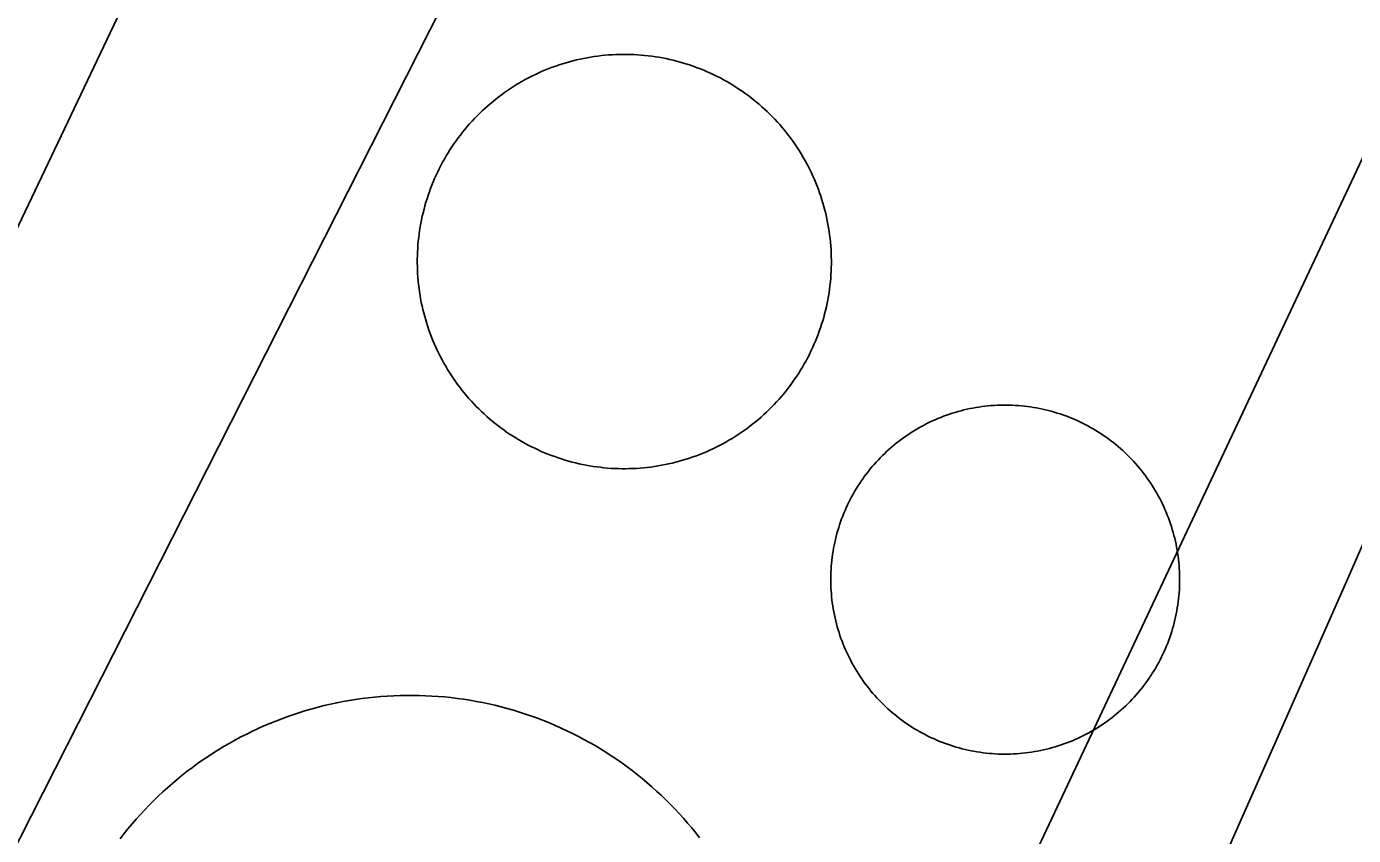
# Model space of a CAD drawing. Extents: x 3683613 to 3738215, y 469626 to 495384.
# Drawn here: x 3700560.5 to 3700634.2, y 478629.1 to 478674 of the extents above; entities that cross this region are included whole.
import ezdxf

# ---------------------------------------------------------------- set-up
doc = ezdxf.new("R2010")
doc.units = 0
for name, color, linetype in [('V-DOMW-TANK', 7, 'Continuous'), ('V-ROAD-CNTR', 7, 'Continuous'), ('V-UTIL-LINE', 7, 'Continuous')]:
    doc.layers.add(name, color=color, linetype=linetype)

msp = doc.modelspace()

# ---------------------------------------------------------------- linework, layer by layer
at = {"layer": 'V-DOMW-TANK'}
for points in [[(3700588.605, 478671.224), (3700588.785, 478671.312), (3700588.967, 478671.396), (3700589.152, 478671.48), (3700589.336, 478671.556), (3700589.522, 478671.629), (3700589.711, 478671.701), (3700589.901, 478671.771), (3700590.09, 478671.834), (3700590.28, 478671.898), (3700590.473, 478671.957), (3700590.665, 478672.01), (3700590.86, 478672.061), (3700591.054, 478672.108), (3700591.251, 478672.154), (3700591.445, 478672.192), (3700591.644, 478672.233), (3700591.841, 478672.266), (3700592.039, 478672.299), (3700592.238, 478672.326), (3700592.437, 478672.35), (3700592.637, 478672.371), (3700592.838, 478672.387), (3700593.037, 478672.401), (3700593.237, 478672.41), (3700593.438, 478672.418), (3700593.639, 478672.42), (3700593.84, 478672.42), (3700594.04, 478672.416), (3700594.241, 478672.407), (3700594.442, 478672.397), (3700594.642, 478672.383), (3700594.841, 478672.364), (3700595.042, 478672.342), (3700595.24, 478672.317), (3700595.439, 478672.291), (3700595.638, 478672.258), (3700595.832, 478672.225), (3700596.033, 478672.184), (3700596.227, 478672.141), (3700596.424, 478672.096), (3700596.619, 478672.047), (3700596.811, 478671.994), (3700597.006, 478671.938), (3700597.196, 478671.879), (3700597.387, 478671.818), (3700597.577, 478671.752), (3700597.766, 478671.682), (3700597.952, 478671.611), (3700598.138, 478671.535), (3700598.323, 478671.455), (3700598.507, 478671.373), (3700598.689, 478671.287), (3700598.867, 478671.199), (3700599.048, 478671.109), (3700599.224, 478671.013), (3700599.4, 478670.917), (3700599.574, 478670.814), (3700599.744, 478670.712), (3700599.914, 478670.605), (3700600.082, 478670.493), (3700600.25, 478670.382), (3700600.414, 478670.267), (3700600.573, 478670.149), (3700600.735, 478670.028), (3700600.893, 478669.903), (3700601.048, 478669.776), (3700601.2, 478669.647), (3700601.354, 478669.516), (3700601.503, 478669.381), (3700601.651, 478669.243), (3700601.792, 478669.104), (3700601.935, 478668.961), (3700602.072, 478668.815), (3700602.21, 478668.67), (3700602.345, 478668.52), (3700602.476, 478668.367), (3700602.601, 478668.213), (3700602.73, 478668.058), (3700602.853, 478667.902), (3700602.974, 478667.738), (3700603.09, 478667.576), (3700603.205, 478667.41), (3700603.32, 478667.242), (3700603.426, 478667.077), (3700603.533, 478666.905), (3700603.635, 478666.732), (3700603.738, 478666.556), (3700603.832, 478666.382), (3700603.926, 478666.206), (3700604.016, 478666.026), (3700604.104, 478665.846), (3700604.188, 478665.665), (3700604.27, 478665.481), (3700604.348, 478665.295), (3700604.424, 478665.108), (3700604.493, 478664.922), (3700604.563, 478664.734), (3700604.626, 478664.543), (3700604.692, 478664.353), (3700604.747, 478664.16)], [(3700582.234, 478661.649), (3700582.25, 478661.85), (3700582.266, 478662.049), (3700582.289, 478662.249), (3700582.313, 478662.448), (3700582.342, 478662.647), (3700582.375, 478662.845), (3700582.41, 478663.042), (3700582.449, 478663.239), (3700582.49, 478663.435), (3700582.537, 478663.632), (3700582.586, 478663.826), (3700582.637, 478664.019), (3700582.692, 478664.211), (3700582.752, 478664.404), (3700582.815, 478664.594), (3700582.881, 478664.785), (3700582.952, 478664.973), (3700583.022, 478665.16), (3700583.098, 478665.346), (3700583.176, 478665.53), (3700583.26, 478665.715), (3700583.344, 478665.895), (3700583.432, 478666.075), (3700583.524, 478666.255), (3700583.618, 478666.431), (3700583.716, 478666.608), (3700583.815, 478666.78), (3700583.921, 478666.952), (3700584.028, 478667.122), (3700584.138, 478667.29), (3700584.251, 478667.455), (3700584.365, 478667.621), (3700584.484, 478667.783), (3700584.605, 478667.943), (3700584.728, 478668.101), (3700584.855, 478668.256), (3700584.984, 478668.41), (3700585.117, 478668.561), (3700585.252, 478668.709), (3700585.389, 478668.856), (3700585.529, 478669), (3700585.67, 478669.141), (3700585.815, 478669.28), (3700585.965, 478669.417), (3700586.11, 478669.551), (3700586.264, 478669.682), (3700586.418, 478669.811), (3700586.575, 478669.938), (3700586.733, 478670.06), (3700586.893, 478670.181), (3700587.057, 478670.298), (3700587.22, 478670.413), (3700587.388, 478670.525), (3700587.556, 478670.634), (3700587.726, 478670.74), (3700587.898, 478670.843), (3700588.072, 478670.943), (3700588.248, 478671.039), (3700588.427, 478671.134), (3700588.605, 478671.224)], [(3700604.747, 478664.16), (3700604.802, 478663.966), (3700604.854, 478663.773), (3700604.901, 478663.579), (3700604.946, 478663.382), (3700604.987, 478663.185), (3700605.026, 478662.989), (3700605.061, 478662.79), (3700605.091, 478662.593), (3700605.118, 478662.393), (3700605.142, 478662.194), (3700605.163, 478661.997), (3700605.179, 478661.795), (3700605.194, 478661.594), (3700605.204, 478661.393), (3700605.21, 478661.193), (3700605.212, 478660.992), (3700605.212, 478660.791), (3700605.208, 478660.591), (3700605.2, 478660.39), (3700605.19, 478660.189), (3700605.175, 478659.99), (3700605.157, 478659.788), (3700605.136, 478659.591), (3700605.112, 478659.39), (3700605.083, 478659.194), (3700605.05, 478658.995), (3700605.015, 478658.796), (3700604.977, 478658.6), (3700604.934, 478658.403), (3700604.888, 478658.207), (3700604.841, 478658.014), (3700604.788, 478657.82), (3700604.731, 478657.627), (3700604.671, 478657.435), (3700604.61, 478657.244), (3700604.544, 478657.056), (3700604.475, 478656.865), (3700604.403, 478656.679), (3700604.327, 478656.492), (3700604.247, 478656.308), (3700604.166, 478656.126), (3700604.082, 478655.944), (3700603.991, 478655.761), (3700603.901, 478655.585), (3700603.805, 478655.407), (3700603.709, 478655.233), (3700603.608, 478655.059), (3700603.504, 478654.887), (3700603.398, 478654.717), (3700603.287, 478654.549), (3700603.174, 478654.383), (3700603.06, 478654.219), (3700602.941, 478654.057), (3700602.82, 478653.898), (3700602.695, 478653.738), (3700602.568, 478653.582), (3700602.439, 478653.429), (3700602.308, 478653.279), (3700602.173, 478653.13), (3700602.038, 478652.982), (3700601.896, 478652.839), (3700601.753, 478652.698), (3700601.61, 478652.558), (3700601.462, 478652.421), (3700601.313, 478652.288), (3700601.161, 478652.157), (3700601.005, 478652.028), (3700600.85, 478651.903), (3700600.692, 478651.778), (3700600.53, 478651.659), (3700600.369, 478651.54), (3700600.203, 478651.426), (3700600.037, 478651.315), (3700599.869, 478651.205), (3700599.699, 478651.1), (3700599.525, 478650.996), (3700599.351, 478650.897), (3700599.177, 478650.799), (3700598.998, 478650.705), (3700598.818, 478650.615), (3700598.638, 478650.527), (3700598.456, 478650.443), (3700598.273, 478650.363), (3700598.087, 478650.283), (3700597.901, 478650.209), (3700597.714, 478650.138), (3700597.526, 478650.07), (3700597.335, 478650.004), (3700597.147, 478649.943), (3700596.952, 478649.886), (3700596.76, 478649.83), (3700596.565, 478649.779), (3700596.369, 478649.73), (3700596.174, 478649.685), (3700595.978, 478649.644), (3700595.781, 478649.607), (3700595.582, 478649.572), (3700595.388, 478649.542), (3700595.187, 478649.513), (3700594.986, 478649.49)], [(3700594.986, 478649.49), (3700594.788, 478649.472), (3700594.587, 478649.451), (3700594.386, 478649.439), (3700594.186, 478649.429), (3700593.983, 478649.423), (3700593.784, 478649.419), (3700593.584, 478649.419), (3700593.383, 478649.423), (3700593.184, 478649.431), (3700592.983, 478649.439), (3700592.783, 478649.458), (3700592.582, 478649.474), (3700592.383, 478649.497), (3700592.185, 478649.521), (3700591.988, 478649.55), (3700591.787, 478649.58), (3700591.589, 478649.617), (3700591.392, 478649.656), (3700591.196, 478649.697), (3700591.001, 478649.742), (3700590.806, 478649.791), (3700590.612, 478649.845), (3700590.419, 478649.9), (3700590.229, 478649.959), (3700590.036, 478650.023), (3700589.848, 478650.088), (3700589.66, 478650.158), (3700589.471, 478650.23), (3700589.285, 478650.308), (3700589.1, 478650.383), (3700588.918, 478650.465), (3700588.738, 478650.551), (3700588.556, 478650.639), (3700588.38, 478650.731), (3700588.201, 478650.826), (3700588.025, 478650.924), (3700587.851, 478651.024), (3700587.679, 478651.129), (3700587.509, 478651.235), (3700587.341, 478651.344), (3700587.175, 478651.456), (3700587.011, 478651.573), (3700586.85, 478651.692), (3700586.69, 478651.813), (3700586.532, 478651.936), (3700586.377, 478652.063), (3700586.223, 478652.192), (3700586.071, 478652.325), (3700585.922, 478652.46), (3700585.777, 478652.597), (3700585.631, 478652.736), (3700585.49, 478652.878), (3700585.351, 478653.023), (3700585.215, 478653.171), (3700585.08, 478653.32), (3700584.947, 478653.472), (3700584.82, 478653.625), (3700584.695, 478653.781), (3700584.572, 478653.941), (3700584.451, 478654.1), (3700584.333, 478654.264), (3700584.218, 478654.428), (3700584.107, 478654.594), (3700583.999, 478654.764), (3700583.892, 478654.934), (3700583.79, 478655.108), (3700583.69, 478655.28), (3700583.591, 478655.456), (3700583.499, 478655.634), (3700583.407, 478655.813), (3700583.321, 478655.993), (3700583.235, 478656.175), (3700583.155, 478656.361), (3700583.077, 478656.544), (3700583.002, 478656.73), (3700582.93, 478656.918), (3700582.86, 478657.107), (3700582.797, 478657.297), (3700582.735, 478657.488), (3700582.678, 478657.68), (3700582.625, 478657.873), (3700582.571, 478658.067), (3700582.522, 478658.262), (3700582.479, 478658.457), (3700582.436, 478658.653), (3700582.399, 478658.852), (3700582.365, 478659.048), (3700582.334, 478659.247), (3700582.307, 478659.446), (3700582.283, 478659.644), (3700582.262, 478659.845), (3700582.246, 478660.044), (3700582.231, 478660.244), (3700582.221, 478660.443), (3700582.215, 478660.646), (3700582.211, 478660.847), (3700582.213, 478661.047), (3700582.217, 478661.248), (3700582.223, 478661.449), (3700582.234, 478661.649)], [(3700607.707, 478649.787), (3700607.823, 478649.912), (3700607.938, 478650.033), (3700608.059, 478650.154), (3700608.178, 478650.271), (3700608.303, 478650.387), (3700608.427, 478650.5), (3700608.554, 478650.613), (3700608.683, 478650.721), (3700608.815, 478650.828), (3700608.948, 478650.93), (3700609.083, 478651.035), (3700609.22, 478651.135), (3700609.357, 478651.229), (3700609.499, 478651.327), (3700609.642, 478651.42), (3700609.783, 478651.51), (3700609.927, 478651.598), (3700610.074, 478651.682), (3700610.221, 478651.764), (3700610.369, 478651.844), (3700610.52, 478651.921), (3700610.672, 478651.997), (3700610.826, 478652.069), (3700610.979, 478652.136), (3700611.135, 478652.204), (3700611.291, 478652.267), (3700611.448, 478652.329), (3700611.61, 478652.386), (3700611.768, 478652.444), (3700611.927, 478652.495), (3700612.089, 478652.546), (3700612.253, 478652.593), (3700612.415, 478652.636), (3700612.579, 478652.679), (3700612.745, 478652.716), (3700612.908, 478652.753), (3700613.074, 478652.786), (3700613.242, 478652.814), (3700613.408, 478652.843), (3700613.578, 478652.865), (3700613.744, 478652.888), (3700613.912, 478652.906), (3700614.08, 478652.921), (3700614.25, 478652.933), (3700614.418, 478652.943), (3700614.588, 478652.949), (3700614.756, 478652.951), (3700614.926, 478652.954), (3700615.094, 478652.951), (3700615.264, 478652.945), (3700615.432, 478652.937), (3700615.602, 478652.925), (3700615.77, 478652.911), (3700615.937, 478652.894), (3700616.105, 478652.874), (3700616.273, 478652.851), (3700616.441, 478652.825), (3700616.607, 478652.796), (3700616.773, 478652.765), (3700616.939, 478652.73)], [(3700616.939, 478652.73), (3700617.103, 478652.693), (3700617.267, 478652.652), (3700617.43, 478652.609), (3700617.594, 478652.562), (3700617.756, 478652.511), (3700617.916, 478652.462), (3700618.076, 478652.407), (3700618.235, 478652.349), (3700618.393, 478652.29), (3700618.551, 478652.226), (3700618.704, 478652.161), (3700618.862, 478652.093), (3700619.016, 478652.022), (3700619.167, 478651.948), (3700619.319, 478651.872), (3700619.468, 478651.794), (3700619.616, 478651.712), (3700619.763, 478651.628), (3700619.909, 478651.54), (3700620.052, 478651.452), (3700620.193, 478651.36), (3700620.335, 478651.266), (3700620.472, 478651.172), (3700620.609, 478651.071), (3700620.746, 478650.969), (3700620.879, 478650.867), (3700621.01, 478650.76), (3700621.141, 478650.652), (3700621.268, 478650.541), (3700621.395, 478650.428), (3700621.518, 478650.314), (3700621.641, 478650.197), (3700621.76, 478650.076), (3700621.879, 478649.955), (3700621.993, 478649.832), (3700622.108, 478649.707), (3700622.219, 478649.58), (3700622.327, 478649.449), (3700622.436, 478649.318), (3700622.54, 478649.187), (3700622.641, 478649.052), (3700622.741, 478648.915), (3700622.839, 478648.778), (3700622.933, 478648.634), (3700623.026, 478648.495), (3700623.116, 478648.352), (3700623.204, 478648.208), (3700623.29, 478648.061), (3700623.372, 478647.913), (3700623.452, 478647.764), (3700623.529, 478647.614), (3700623.603, 478647.463), (3700623.675, 478647.309), (3700623.744, 478647.156), (3700623.812, 478647), (3700623.875, 478646.842), (3700623.937, 478646.685), (3700623.994, 478646.527), (3700624.05, 478646.367), (3700624.105, 478646.207), (3700624.152, 478646.046), (3700624.199, 478645.882), (3700624.244, 478645.72), (3700624.285, 478645.556), (3700624.324, 478645.39), (3700624.359, 478645.224), (3700624.392, 478645.058), (3700624.422, 478644.893), (3700624.449, 478644.727), (3700624.474, 478644.559), (3700624.494, 478644.391), (3700624.512, 478644.221), (3700624.529, 478644.055), (3700624.541, 478643.885), (3700624.549, 478643.717), (3700624.555, 478643.547), (3700624.56, 478643.379), (3700624.56, 478643.207), (3700624.557, 478643.041), (3700624.549, 478642.871), (3700624.543, 478642.703), (3700624.533, 478642.533), (3700624.519, 478642.365), (3700624.502, 478642.197), (3700624.482, 478642.029), (3700624.459, 478641.862), (3700624.431, 478641.694), (3700624.404, 478641.528), (3700624.373, 478641.362), (3700624.336, 478641.196), (3700624.299, 478641.03), (3700624.258, 478640.866), (3700624.215, 478640.702), (3700624.17, 478640.541), (3700624.121, 478640.379), (3700624.07, 478640.219), (3700624.013, 478640.057), (3700623.957, 478639.9), (3700623.898, 478639.742), (3700623.837, 478639.584)], [(3700609.691, 478635.074), (3700609.548, 478635.167), (3700609.408, 478635.261), (3700609.269, 478635.357), (3700609.132, 478635.457), (3700608.997, 478635.558), (3700608.864, 478635.662), (3700608.731, 478635.769), (3700608.602, 478635.875), (3700608.472, 478635.986), (3700608.348, 478636.098), (3700608.223, 478636.215), (3700608.102, 478636.332), (3700607.981, 478636.451), (3700607.864, 478636.572), (3700607.747, 478636.694), (3700607.635, 478636.821), (3700607.522, 478636.948), (3700607.414, 478637.077), (3700607.307, 478637.209), (3700607.203, 478637.342), (3700607.1, 478637.477), (3700607, 478637.612), (3700606.904, 478637.753), (3700606.81, 478637.89), (3700606.715, 478638.032), (3700606.625, 478638.175), (3700606.537, 478638.321), (3700606.453, 478638.466), (3700606.369, 478638.613), (3700606.289, 478638.763), (3700606.214, 478638.912), (3700606.138, 478639.062), (3700606.066, 478639.218), (3700605.996, 478639.371), (3700605.931, 478639.527), (3700605.867, 478639.685), (3700605.806, 478639.842), (3700605.747, 478640), (3700605.691, 478640.16), (3700605.64, 478640.321), (3700605.589, 478640.483), (3700605.542, 478640.645), (3700605.497, 478640.809), (3700605.456, 478640.971), (3700605.417, 478641.137), (3700605.382, 478641.302), (3700605.349, 478641.468), (3700605.319, 478641.634), (3700605.292, 478641.802), (3700605.267, 478641.968), (3700605.247, 478642.134), (3700605.228, 478642.304), (3700605.214, 478642.474), (3700605.202, 478642.644), (3700605.192, 478642.81), (3700605.185, 478642.98), (3700605.181, 478643.148), (3700605.181, 478643.318), (3700605.183, 478643.488), (3700605.19, 478643.658), (3700605.196, 478643.826), (3700605.208, 478643.994), (3700605.222, 478644.161), (3700605.241, 478644.329), (3700605.261, 478644.497), (3700605.284, 478644.665), (3700605.308, 478644.833), (3700605.339, 478644.999), (3700605.37, 478645.165), (3700605.405, 478645.331), (3700605.441, 478645.497), (3700605.482, 478645.661), (3700605.523, 478645.824), (3700605.573, 478645.986), (3700605.622, 478646.148), (3700605.673, 478646.312), (3700605.726, 478646.47), (3700605.783, 478646.629), (3700605.845, 478646.785), (3700605.908, 478646.943), (3700605.974, 478647.1), (3700606.042, 478647.254), (3700606.113, 478647.408), (3700606.187, 478647.559), (3700606.263, 478647.713), (3700606.341, 478647.862), (3700606.422, 478648.008), (3700606.506, 478648.155), (3700606.592, 478648.3), (3700606.683, 478648.444), (3700606.775, 478648.587), (3700606.869, 478648.726), (3700606.965, 478648.866), (3700607.063, 478649.003), (3700607.164, 478649.138), (3700607.268, 478649.271), (3700607.373, 478649.404), (3700607.483, 478649.533), (3700607.594, 478649.66), (3700607.707, 478649.787)], [(3700623.837, 478639.584), (3700623.769, 478639.429), (3700623.701, 478639.271), (3700623.63, 478639.119), (3700623.556, 478638.968), (3700623.48, 478638.816), (3700623.4, 478638.667), (3700623.318, 478638.519), (3700623.234, 478638.372), (3700623.151, 478638.226), (3700623.058, 478638.083), (3700622.968, 478637.942), (3700622.874, 478637.8), (3700622.778, 478637.663), (3700622.677, 478637.524), (3700622.577, 478637.389), (3700622.473, 478637.256), (3700622.366, 478637.127), (3700622.258, 478636.993), (3700622.147, 478636.866), (3700622.034, 478636.74), (3700621.92, 478636.617), (3700621.803, 478636.494), (3700621.684, 478636.375), (3700621.563, 478636.256), (3700621.438, 478636.139), (3700621.313, 478636.027), (3700621.186, 478635.916), (3700621.057, 478635.806), (3700620.926, 478635.699), (3700620.795, 478635.595), (3700620.658, 478635.492), (3700620.523, 478635.394), (3700620.384, 478635.296), (3700620.244, 478635.201), (3700620.103, 478635.107), (3700619.96, 478635.017), (3700619.814, 478634.931), (3700619.669, 478634.845), (3700619.521, 478634.763), (3700619.372, 478634.683), (3700619.222, 478634.605), (3700619.069, 478634.532), (3700618.917, 478634.46), (3700618.762, 478634.39), (3700618.606, 478634.321), (3700618.45, 478634.259), (3700618.293, 478634.198), (3700618.135, 478634.141), (3700617.975, 478634.085), (3700617.813, 478634.032), (3700617.652, 478633.983), (3700617.49, 478633.936), (3700617.326, 478633.891), (3700617.162, 478633.85), (3700616.998, 478633.811), (3700616.832, 478633.774), (3700616.667, 478633.741), (3700616.501, 478633.713), (3700616.333, 478633.686), (3700616.165, 478633.661), (3700615.999, 478633.641), (3700615.829, 478633.622), (3700615.661, 478633.608), (3700615.493, 478633.594), (3700615.323, 478633.586), (3700615.155, 478633.579), (3700614.985, 478633.575), (3700614.817, 478633.575), (3700614.647, 478633.575), (3700614.479, 478633.581), (3700614.309, 478633.59), (3700614.141, 478633.602), (3700613.973, 478633.616), (3700613.803, 478633.633), (3700613.638, 478633.653), (3700613.47, 478633.676), (3700613.302, 478633.702), (3700613.136, 478633.731), (3700612.97, 478633.764), (3700612.804, 478633.797), (3700612.638, 478633.835), (3700612.472, 478633.876), (3700612.31, 478633.919), (3700612.149, 478633.962), (3700611.987, 478634.014), (3700611.825, 478634.065), (3700611.665, 478634.12), (3700611.506, 478634.177), (3700611.348, 478634.237), (3700611.192, 478634.3), (3700611.035, 478634.366), (3700610.881, 478634.433), (3700610.727, 478634.505), (3700610.574, 478634.579), (3700610.424, 478634.655), (3700610.275, 478634.735), (3700610.125, 478634.816), (3700609.98, 478634.9), (3700609.834, 478634.986), (3700609.691, 478635.074)], [(3700565.7, 478628.871), (3700565.917, 478629.15), (3700566.138, 478629.426), (3700566.366, 478629.698), (3700566.599, 478629.965), (3700566.835, 478630.229), (3700567.076, 478630.489), (3700567.322, 478630.745), (3700567.572, 478630.995), (3700567.826, 478631.241), (3700568.084, 478631.482), (3700568.348, 478631.72), (3700568.614, 478631.953), (3700568.885, 478632.181), (3700569.159, 478632.404), (3700569.438, 478632.621), (3700569.72, 478632.836), (3700570.007, 478633.045), (3700570.298, 478633.25), (3700570.591, 478633.448), (3700570.888, 478633.641), (3700571.187, 478633.829), (3700571.49, 478634.012), (3700571.797, 478634.19), (3700572.106, 478634.362), (3700572.419, 478634.528), (3700572.735, 478634.689), (3700573.052, 478634.845), (3700573.372, 478634.997), (3700573.695, 478635.14), (3700574.021, 478635.279), (3700574.351, 478635.412), (3700574.68, 478635.539), (3700575.012, 478635.662), (3700575.348, 478635.777), (3700575.684, 478635.888), (3700576.022, 478635.99), (3700576.364, 478636.09), (3700576.706, 478636.182), (3700577.048, 478636.268), (3700577.394, 478636.348), (3700577.74, 478636.422), (3700578.086, 478636.492), (3700578.437, 478636.553), (3700578.785, 478636.608), (3700579.137, 478636.66), (3700579.487, 478636.703), (3700579.839, 478636.74), (3700580.192, 478636.772), (3700580.546, 478636.799), (3700580.9, 478636.815), (3700581.253, 478636.83), (3700581.607, 478636.836), (3700581.961, 478636.836), (3700582.315, 478636.83)], [(3700582.315, 478636.83), (3700582.67, 478636.819), (3700583.024, 478636.801), (3700583.376, 478636.776), (3700583.731, 478636.746), (3700584.083, 478636.711), (3700584.433, 478636.668), (3700584.783, 478636.617), (3700585.133, 478636.563), (3700585.484, 478636.504), (3700585.83, 478636.436), (3700586.178, 478636.363), (3700586.522, 478636.285), (3700586.866, 478636.199), (3700587.208, 478636.107), (3700587.55, 478636.01), (3700587.888, 478635.908), (3700588.226, 478635.799), (3700588.56, 478635.685), (3700588.894, 478635.564), (3700589.223, 478635.437), (3700589.553, 478635.304), (3700589.879, 478635.167), (3700590.202, 478635.023), (3700590.524, 478634.874), (3700590.841, 478634.72), (3700591.159, 478634.558), (3700591.472, 478634.395), (3700591.781, 478634.223), (3700592.088, 478634.046), (3700592.392, 478633.864), (3700592.693, 478633.678), (3700592.99, 478633.485), (3700593.285, 478633.287), (3700593.575, 478633.084), (3700593.862, 478632.877), (3700594.145, 478632.664), (3700594.423, 478632.447), (3700594.702, 478632.224), (3700594.972, 478631.994), (3700595.238, 478631.765), (3700595.503, 478631.527), (3700595.763, 478631.288), (3700596.017, 478631.04), (3700596.268, 478630.792), (3700596.514, 478630.536), (3700596.756, 478630.278), (3700596.993, 478630.016), (3700597.227, 478629.75), (3700597.454, 478629.477), (3700597.677, 478629.203), (3700597.897, 478628.926)]]:
    msp.add_lwpolyline(points, dxfattribs=at)
at = {"layer": 'V-ROAD-CNTR'}
msp.add_lwpolyline([(3700565.174, 478518.917), (3700691.272, 478786.81), (3700736.798, 478895.541)], dxfattribs=at)
msp.add_spline([(3701000.457, 478961.968), (3700998.155, 479020.493), (3700975.735, 479052.405), (3700904.772, 479073.126), (3700875.582, 479079.536), (3700847.925, 479086.739), (3700835.723, 479075.962), (3700812.342, 479034.704), (3700774.167, 478970.886), (3700724.842, 478860.208), (3700480.153, 478308.891)], degree=3, dxfattribs=at)
at = {"layer": 'V-UTIL-LINE'}
for points in [[(3700554.475, 478817.023), (3700536.453, 478773.88), (3700525.834, 478749.965), (3700587.169, 478719.882), (3700545.14, 478631.609), (3700500.629, 478649.886), (3700496.914, 478641.366), (3700542.81, 478621.74), (3700472.713, 478464.23), (3700336.396, 478522.85)], [(3700483.055, 478459.479), (3700567.5, 478413.569), (3700619.476, 478517.613), (3700692.473, 478675.264), (3700643.522, 478697.719), (3700645.136, 478700.49), (3700603.713, 478714.795), (3700559.486, 478627.622)]]:
    msp.add_lwpolyline(points, dxfattribs=at)

doc.saveas('drawing.dxf')
